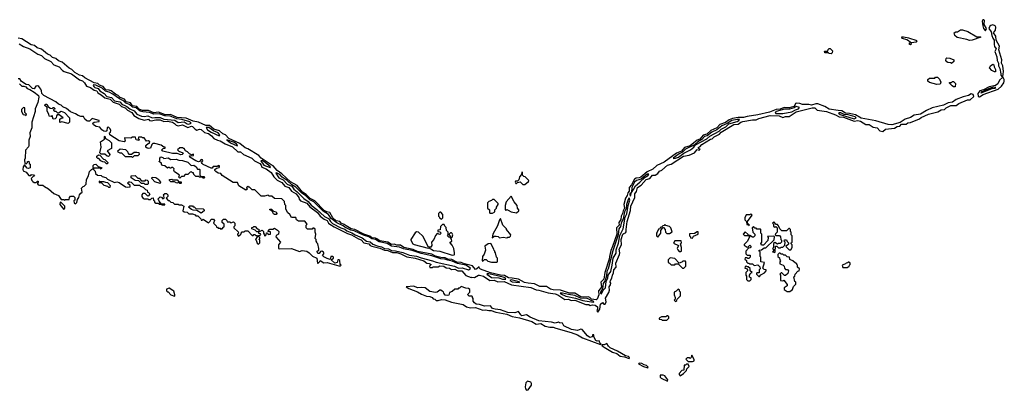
# Model space of a CAD drawing. Extents: x 2769579 to 2883812, y 684207 to 828660.
# Tile 406 of 505: x 2851402 to 2862424, y 759548 to 763692. Entities that reach past the tile are written whole.
import ezdxf

# ---------------------------------------------------------------- set-up
doc = ezdxf.new("R2010")
doc.units = 0

msp = doc.modelspace()

# ---------------------------------------------------------------- linework, layer by layer
at = {"layer": '0CON02XD'}
for points in [[(2862145, 762829), (2862187, 762855), (2862355, 762915), (2862392, 762948), (2862418, 762985), (2862424, 763005), (2862422, 763025), (2862408, 763055), (2862416, 763114), (2862408, 763175), (2862392, 763205), (2862398, 763245), (2862364, 763355), (2862372, 763395), (2862332, 763465), (2862329, 763509), (2862303, 763545), (2862326, 763574), (2862330, 763610), (2862323, 763623), (2862295, 763633), (2862275, 763629), (2862262, 763618), (2862251, 763595), (2862279, 763555), (2862283, 763515), (2862295, 763484), (2862312, 763462), (2862309, 763415), (2862314, 763394), (2862332, 763365), (2862318, 763335), (2862341, 763275), (2862343, 763235), (2862361, 763205), (2862360, 763175), (2862373, 763145), (2862385, 763085), (2862385, 763072), (2862402, 763055), (2862403, 763045), (2862372, 763015), (2862353, 762975), (2862325, 762958), (2862255, 762943), (2862191, 762909), (2862150, 762895), (2862129, 762865), (2862131, 762835), (2862145, 762829)], [(2862215, 763569), (2862226, 763595), (2862197, 763637), (2862201, 763685), (2862195, 763692), (2862185, 763692), (2862178, 763675), (2862183, 763625), (2862193, 763595), (2862215, 763569)], [(2862035, 763458), (2862005, 763470), (2861895, 763493), (2861872, 763515), (2861863, 763547), (2861883, 763557), (2861900, 763555), (2861935, 763580), (2861955, 763580), (2862015, 763562), (2862115, 763500), (2862155, 763500), (2862160, 763495), (2862065, 763462), (2862035, 763458)], [(2855401, 761241), (2855385, 761250), (2855345, 761254), (2855322, 761272), (2855253, 761293), (2855155, 761345), (2855114, 761354), (2855056, 761385), (2855035, 761403), (2854999, 761415), (2854985, 761437), (2854945, 761441), (2854906, 761475), (2854875, 761536), (2854842, 761542), (2854810, 761560), (2854705, 761665), (2854655, 761692), (2854608, 761738), (2854568, 761765), (2854508, 761838), (2854435, 761880), (2854337, 761967), (2854284, 762004), (2854239, 762059), (2854205, 762076), (2854105, 762145), (2854080, 762175), (2853955, 762247), (2853925, 762258), (2853867, 762307), (2853742, 762362), (2853705, 762403), (2853675, 762415), (2853638, 762448), (2853575, 762467), (2853528, 762508), (2853485, 762510), (2853405, 762546), (2853345, 762558), (2853265, 762591), (2853165, 762598), (2853092, 762632), (2853035, 762630), (2852955, 762658), (2852905, 762651), (2852845, 762678), (2852775, 762675), (2852741, 762691), (2852712, 762722), (2852665, 762729), (2852641, 762761), (2852594, 762775), (2852574, 762804), (2852525, 762823), (2852506, 762846), (2852475, 762861), (2852425, 762897), (2852405, 762905), (2852365, 762908), (2852335, 762945), (2852295, 762960), (2852275, 762977), (2852237, 762987), (2852132, 763042), (2852105, 763063), (2852073, 763073), (2852021, 763101), (2851986, 763135), (2851955, 763150), (2851877, 763217), (2851835, 763232), (2851805, 763258), (2851771, 763271), (2851745, 763295), (2851715, 763306), (2851645, 763361), (2851598, 763378), (2851566, 763405), (2851531, 763411), (2851427, 763477), (2851385, 763487)], [(2851395, 763423), (2851443, 763393), (2851515, 763366), (2851605, 763306), (2851645, 763291), (2851680, 763260), (2851751, 763225), (2851786, 763186), (2851844, 763165), (2851883, 763123), (2851901, 763111), (2851983, 763085), (2852070, 763020), (2852107, 763007), (2852129, 762985), (2852150, 762950), (2852195, 762933), (2852235, 762903), (2852265, 762896), (2852277, 762875), (2852315, 762853), (2852357, 762817), (2852415, 762804), (2852448, 762768), (2852515, 762746), (2852542, 762722), (2852583, 762705), (2852609, 762679), (2852658, 762655), (2852680, 762620), (2852736, 762586), (2852795, 762567), (2852845, 762578), (2852856, 762566), (2852875, 762560), (2852927, 762573), (2852975, 762574), (2853015, 762554), (2853055, 762557), (2853112, 762545), (2853135, 762533), (2853155, 762513), (2853175, 762506), (2853225, 762518), (2853285, 762488), (2853325, 762501), (2853335, 762498), (2853365, 762466), (2853385, 762456), (2853415, 762466), (2853435, 762464), (2853472, 762432), (2853515, 762419), (2853548, 762395), (2853574, 762364), (2853615, 762343), (2853645, 762338), (2853703, 762303), (2853785, 762271), (2853845, 762213), (2853875, 762213), (2853906, 762186), (2854000, 762145), (2854032, 762112), (2854089, 762085), (2854105, 762067), (2854112, 762042), (2854163, 762025), (2854216, 761985), (2854246, 761936), (2854285, 761899), (2854335, 761873), (2854371, 761831), (2854415, 761814), (2854446, 761776), (2854496, 761745), (2854527, 761705), (2854530, 761685), (2854547, 761667), (2854615, 761639), (2854650, 761600), (2854735, 761536), (2854765, 761496), (2854812, 761462), (2854845, 761446), (2854858, 761418), (2854875, 761406), (2854924, 761374), (2855071, 761301), (2855115, 761287), (2855195, 761240), (2855225, 761231), (2855256, 761196), (2855312, 761185), (2855326, 761166), (2855345, 761158), (2855435, 761138), (2855485, 761115), (2855525, 761111), (2855575, 761087), (2855623, 761087), (2855668, 761075), (2855735, 761040), (2855830, 761025), (2855928, 760995), (2855958, 760968), (2855986, 760966), (2856010, 760955), (2855990, 760935), (2855995, 760920), (2856025, 760920), (2856032, 760928), (2856085, 760930), (2856105, 760938), (2856150, 760935), (2856178, 760918), (2856215, 760912), (2856235, 760900), (2856275, 760902), (2856305, 760884), (2856350, 760885), (2856395, 760830), (2856455, 760808), (2856465, 760812), (2856495, 760810), (2856540, 760835), (2856550, 760835), (2856594, 760824), (2856666, 760776), (2856715, 760779), (2856755, 760762), (2856825, 760766), (2856908, 760728), (2857125, 760696), (2857182, 760672), (2857215, 760669), (2857318, 760638), (2857397, 760627), (2857426, 760615), (2857505, 760563), (2857545, 760566), (2857575, 760553), (2857615, 760557), (2857738, 760508), (2857773, 760507), (2857787, 760497), (2857816, 760504), (2857845, 760501), (2857872, 760482), (2857872, 760458), (2857862, 760435), (2857875, 760422), (2857898, 760455), (2857905, 760510), (2857925, 760528), (2857942, 760512), (2857955, 760510), (2857968, 760535), (2857961, 760579), (2857997, 760643), (2858003, 760667), (2858001, 760705), (2858014, 760726), (2858020, 760745), (2858013, 760755), (2858014, 760775), (2858030, 760800), (2858037, 760835), (2858050, 760860), (2858054, 760896), (2858080, 760925), (2858075, 760970), (2858118, 761065), (2858120, 761085), (2858111, 761125), (2858138, 761175), (2858136, 761235), (2858155, 761292), (2858165, 761302), (2858183, 761307), (2858192, 761318), (2858190, 761345), (2858202, 761435), (2858241, 761559), (2858244, 761605), (2858288, 761705), (2858290, 761745), (2858308, 761772), (2858319, 761815), (2858358, 761842), (2858415, 761906), (2858455, 761916), (2858485, 761952), (2858515, 761952), (2858545, 761973), (2858563, 761997), (2858589, 762011), (2858655, 762064), (2858694, 762076), (2858834, 762166), (2858895, 762178), (2858957, 762203), (2858985, 762240), (2859008, 762232), (2859020, 762245), (2859002, 762252), (2859000, 762265), (2859015, 762270), (2859040, 762295), (2859135, 762357), (2859155, 762360), (2859175, 762382), (2859235, 762413), (2859256, 762435), (2859395, 762521), (2859445, 762524), (2859475, 762545), (2859498, 762552), (2859605, 762572), (2859645, 762571), (2859675, 762588), (2859805, 762620), (2859905, 762616), (2859945, 762600), (2859975, 762610), (2860015, 762608), (2860095, 762663), (2860272, 762708), (2860302, 762705), (2860331, 762681), (2860435, 762664), (2860535, 762629), (2860575, 762604), (2860625, 762601), (2860745, 762556), (2860785, 762563), (2860815, 762558), (2860875, 762521), (2860910, 762520), (2860955, 762491), (2861002, 762482), (2861031, 762451), (2861063, 762443), (2861095, 762469), (2861195, 762480), (2861225, 762499), (2861255, 762500), (2861275, 762523), (2861325, 762524), (2861345, 762538), (2861376, 762544), (2861476, 762584), (2861495, 762599), (2861577, 762635), (2861680, 762660), (2861718, 762685), (2861755, 762688), (2861775, 762706), (2861825, 762731), (2861885, 762734), (2861916, 762754), (2862013, 762797), (2862043, 762797), (2862082, 762835), (2862074, 762855), (2862055, 762863), (2862025, 762843), (2861965, 762831), (2861885, 762798), (2861845, 762770), (2861795, 762764), (2861745, 762738), (2861615, 762705), (2861552, 762678), (2861485, 762634), (2861415, 762625), (2861375, 762600), (2861315, 762578), (2861258, 762542), (2861165, 762517), (2861125, 762521), (2860985, 762562), (2860821, 762591), (2860759, 762629), (2860693, 762643), (2860645, 762645), (2860605, 762672), (2860566, 762676), (2860463, 762693), (2860415, 762722), (2860335, 762750), (2860315, 762752), (2860265, 762738), (2860235, 762744), (2860165, 762742), (2860135, 762754), (2860095, 762760), (2860086, 762754), (2860080, 762735), (2860068, 762722), (2860015, 762705), (2859961, 762709), (2859915, 762691), (2859871, 762689), (2859795, 762657), (2859665, 762627), (2859545, 762610), (2859505, 762598), (2859445, 762599), (2859383, 762587), (2859345, 762571), (2859305, 762543), (2859240, 762520), (2859208, 762482), (2859138, 762452), (2859095, 762413), (2859055, 762401), (2859016, 762356), (2858986, 762345), (2858908, 762282), (2858845, 762264), (2858809, 762221), (2858755, 762200), (2858615, 762100), (2858535, 762063), (2858490, 762020), (2858425, 761991), (2858355, 761930), (2858335, 761922), (2858305, 761921), (2858283, 761907), (2858250, 761845), (2858226, 761815), (2858224, 761775), (2858209, 761755), (2858202, 761725), (2858184, 761695), (2858166, 761625), (2858172, 761585), (2858157, 761555), (2858152, 761525), (2858134, 761496), (2858131, 761459), (2858109, 761425), (2858112, 761395), (2858084, 761365), (2858087, 761295), (2858040, 761155), (2858020, 761110), (2858003, 761045), (2858002, 761015), (2857954, 760865), (2857940, 760790), (2857909, 760755), (2857914, 760705), (2857905, 760685), (2857881, 760659), (2857885, 760615), (2857865, 760566), (2857855, 760560), (2857805, 760567), (2857785, 760586), (2857765, 760594), (2857715, 760589), (2857683, 760593), (2857615, 760632), (2857555, 760633), (2857455, 760666), (2857375, 760670), (2857345, 760680), (2857299, 760709), (2857225, 760710), (2857165, 760738), (2857094, 760744), (2857054, 760754), (2856985, 760792), (2856915, 760800), (2856875, 760805), (2856831, 760831), (2856785, 760835), (2856671, 760861), (2856562, 760902), (2856549, 760915), (2856545, 760930), (2856521, 760905), (2856505, 760900), (2856471, 760941), (2856381, 760961), (2856345, 760977), (2856295, 760982), (2856239, 761009), (2856195, 761014), (2856165, 761029), (2856115, 761031), (2856055, 761048), (2856015, 761071), (2855855, 761099), (2855805, 761123), (2855704, 761144), (2855665, 761172), (2855625, 761172), (2855595, 761180), (2855565, 761177), (2855525, 761205), (2855435, 761220), (2855401, 761241)], [(2861375, 763414), (2861387, 763423), (2861382, 763438), (2861442, 763445), (2861447, 763455), (2861355, 763486), (2861295, 763497), (2861272, 763495), (2861278, 763485), (2861332, 763472), (2861350, 763460), (2861370, 763445), (2861370, 763435), (2861354, 763425), (2861375, 763414)], [(2860485, 763310), (2860463, 763313), (2860455, 763320), (2860415, 763320), (2860410, 763335), (2860415, 763340), (2860448, 763342), (2860452, 763358), (2860465, 763370), (2860475, 763370), (2860500, 763345), (2860497, 763323), (2860485, 763310)], [(2861835, 763202), (2861825, 763210), (2861793, 763213), (2861782, 763222), (2861770, 763235), (2861773, 763257), (2861780, 763265), (2861815, 763262), (2861860, 763245), (2861860, 763225), (2861835, 763202)], [(2862315, 763108), (2862285, 763123), (2862258, 763155), (2862270, 763175), (2862295, 763193), (2862308, 763188), (2862311, 763165), (2862326, 763135), (2862325, 763110), (2862315, 763108)], [(2853685, 761370), (2853690, 761375), (2853690, 761405), (2853670, 761425), (2853670, 761445), (2853685, 761460), (2853705, 761460), (2853720, 761445), (2853725, 761430), (2853755, 761430), (2853765, 761420), (2853795, 761430), (2853810, 761415), (2853810, 761385), (2853800, 761375), (2853800, 761365), (2853848, 761318), (2853850, 761305), (2853840, 761295), (2853840, 761285), (2853852, 761272), (2853878, 761292), (2853880, 761305), (2853892, 761318), (2853915, 761320), (2853925, 761330), (2853955, 761330), (2854005, 761280), (2854015, 761280), (2854025, 761290), (2854035, 761290), (2854045, 761280), (2854060, 761280), (2854060, 761265), (2854040, 761235), (2854050, 761225), (2854062, 761192), (2854075, 761180), (2854090, 761195), (2854090, 761225), (2854080, 761235), (2854090, 761245), (2854090, 761255), (2854080, 761265), (2854080, 761280), (2854100, 761285), (2854098, 761298), (2854080, 761300), (2854080, 761320), (2854118, 761338), (2854130, 761325), (2854130, 761305), (2854140, 761295), (2854145, 761270), (2854160, 761285), (2854165, 761310), (2854178, 761308), (2854185, 761290), (2854208, 761292), (2854208, 761318), (2854180, 761325), (2854202, 761348), (2854235, 761350), (2854255, 761360), (2854289, 761339), (2854303, 761323), (2854300, 761295), (2854272, 761278), (2854270, 761265), (2854320, 761205), (2854300, 761175), (2854300, 761135), (2854305, 761130), (2854445, 761132), (2854535, 761100), (2854565, 761110), (2854615, 761102), (2854642, 761085), (2854679, 761049), (2854728, 761025), (2854735, 760970), (2854745, 760970), (2854760, 760985), (2854765, 761000), (2854805, 760972), (2854845, 760976), (2854975, 760938), (2854992, 760938), (2855000, 760945), (2854990, 760955), (2854985, 760998), (2854975, 761008), (2854965, 761008), (2854955, 760978), (2854931, 760971), (2854890, 761005), (2854916, 761024), (2854916, 761035), (2854905, 761044), (2854885, 761042), (2854878, 761012), (2854845, 761020), (2854805, 761039), (2854793, 761055), (2854808, 761075), (2854808, 761085), (2854803, 761093), (2854785, 761102), (2854771, 761099), (2854755, 761077), (2854745, 761077), (2854737, 761085), (2854732, 761105), (2854750, 761115), (2854752, 761135), (2854740, 761185), (2854730, 761195), (2854730, 761205), (2854720, 761215), (2854720, 761235), (2854710, 761245), (2854718, 761295), (2854708, 761315), (2854708, 761348), (2854695, 761360), (2854685, 761360), (2854675, 761350), (2854625, 761350), (2854610, 761365), (2854610, 761395), (2854620, 761405), (2854595, 761440), (2854525, 761440), (2854500, 761455), (2854495, 761480), (2854445, 761480), (2854428, 761515), (2854404, 761534), (2854380, 761575), (2854380, 761615), (2854370, 761625), (2854368, 761658), (2854335, 761690), (2854253, 761693), (2854225, 761720), (2854195, 761720), (2854185, 761730), (2854142, 761718), (2854105, 761720), (2854035, 761790), (2854005, 761790), (2853975, 761820), (2853965, 761820), (2853955, 761830), (2853940, 761815), (2853947, 761795), (2853935, 761784), (2853854, 761834), (2853842, 761872), (2853793, 761873), (2853670, 761950), (2853652, 761972), (2853625, 761976), (2853597, 761995), (2853587, 762005), (2853588, 762015), (2853605, 762030), (2853635, 762040), (2853640, 762045), (2853638, 762058), (2853625, 762060), (2853615, 762050), (2853568, 762052), (2853558, 762032), (2853545, 762030), (2853455, 762073), (2853444, 762084), (2853439, 762095), (2853452, 762115), (2853450, 762125), (2853435, 762128), (2853414, 762106), (2853403, 762103), (2853375, 762114), (2853308, 762155), (2853302, 762168), (2853347, 762173), (2853348, 762188), (2853325, 762180), (2853302, 762192), (2853280, 762215), (2853260, 762225), (2853245, 762250), (2853235, 762250), (2853225, 762260), (2853195, 762260), (2853170, 762235), (2853183, 762223), (2853230, 762205), (2853232, 762195), (2853222, 762185), (2853205, 762181), (2853165, 762194), (2853114, 762194), (2853005, 762220), (2852997, 762225), (2852994, 762236), (2853009, 762251), (2853030, 762255), (2853030, 762265), (2853015, 762268), (2852985, 762288), (2852915, 762308), (2852893, 762307), (2852882, 762298), (2852866, 762254), (2852845, 762250), (2852828, 762255), (2852816, 762265), (2852816, 762284), (2852845, 762310), (2852855, 762310), (2852860, 762325), (2852845, 762338), (2852822, 762332), (2852795, 762370), (2852775, 762370), (2852765, 762380), (2852732, 762378), (2852730, 762365), (2852740, 762355), (2852735, 762340), (2852705, 762350), (2852698, 762378), (2852665, 762380), (2852645, 762368), (2852575, 762370), (2852582, 762335), (2852573, 762327), (2852515, 762336), (2852410, 762405), (2852408, 762425), (2852420, 762435), (2852422, 762452), (2852415, 762470), (2852395, 762490), (2852380, 762485), (2852379, 762451), (2852365, 762443), (2852345, 762444), (2852320, 762460), (2852299, 762489), (2852258, 762498), (2852227, 762515), (2852222, 762535), (2852234, 762546), (2852290, 762555), (2852290, 762565), (2852275, 762570), (2852215, 762588), (2852185, 762559), (2852165, 762556), (2852152, 762562), (2852130, 762580), (2852118, 762608), (2852085, 762609), (2852055, 762619), (2852028, 762638), (2851972, 762662), (2851925, 762700), (2851885, 762716), (2851865, 762738), (2851835, 762749), (2851805, 762773), (2851673, 762843), (2851651, 762865), (2851647, 762897), (2851638, 762915), (2851618, 762945), (2851605, 762953), (2851582, 762948), (2851565, 762920), (2851545, 762922), (2851505, 762962), (2851476, 762966), (2851421, 763001), (2851405, 763032), (2851385, 763031)], [(2851400, 762975), (2851425, 762950), (2851449, 762949), (2851470, 762940), (2851485, 762922), (2851515, 762913), (2851565, 762883), (2851613, 762845), (2851616, 762826), (2851607, 762765), (2851577, 762695), (2851576, 762665), (2851537, 762545), (2851538, 762482), (2851516, 762425), (2851518, 762385), (2851504, 762345), (2851503, 762285), (2851499, 762271), (2851467, 762233), (2851464, 762145), (2851457, 762125), (2851460, 762085), (2851475, 762080), (2851490, 762095), (2851490, 762105), (2851505, 762110), (2851510, 762085), (2851518, 762078), (2851520, 762035), (2851502, 762028), (2851485, 762030), (2851455, 762070), (2851442, 762045), (2851438, 762015), (2851442, 762002), (2851476, 761986), (2851505, 761950), (2851525, 761950), (2851535, 761960), (2851558, 761958), (2851568, 761942), (2851552, 761938), (2851532, 761915), (2851538, 761895), (2851551, 761881), (2851565, 761870), (2851585, 761870), (2851602, 761888), (2851608, 761888), (2851610, 761875), (2851600, 761865), (2851600, 761855), (2851610, 761845), (2851625, 761840), (2851662, 761842), (2851680, 761825), (2851725, 761802), (2851785, 761750), (2851836, 761726), (2851865, 761680), (2851895, 761680), (2851905, 761672), (2851915, 761680), (2851955, 761680), (2851960, 761705), (2851972, 761718), (2852005, 761720), (2852020, 761705), (2852020, 761675), (2852010, 761665), (2852013, 761643), (2852027, 761633), (2852042, 761648), (2852048, 761682), (2852066, 761704), (2852073, 761735), (2852085, 761752), (2852100, 761765), (2852093, 761807), (2852112, 761828), (2852125, 761832), (2852147, 761853), (2852150, 761905), (2852172, 761945), (2852184, 761996), (2852205, 762018), (2852230, 762030), (2852230, 762015), (2852247, 761997), (2852252, 761972), (2852272, 761952), (2852315, 761950), (2852325, 761940), (2852365, 761928), (2852385, 761910), (2852463, 761873), (2852488, 761878), (2852515, 761870), (2852585, 761822), (2852605, 761818), (2852638, 761822), (2852638, 761838), (2852610, 761865), (2852622, 761878), (2852635, 761880), (2852650, 761875), (2852685, 761840), (2852745, 761840), (2852755, 761830), (2852785, 761820), (2852812, 761792), (2852830, 761785), (2852832, 761762), (2852845, 761760), (2852860, 761745), (2852850, 761735), (2852848, 761722), (2852835, 761720), (2852808, 761748), (2852782, 761748), (2852770, 761735), (2852770, 761715), (2852784, 761694), (2852795, 761688), (2852835, 761690), (2852845, 761680), (2852865, 761680), (2852882, 761698), (2852895, 761700), (2852900, 761675), (2852910, 761665), (2852912, 761652), (2852925, 761640), (2852955, 761640), (2852965, 761630), (2852990, 761630), (2852995, 761620), (2853028, 761622), (2853025, 761630), (2852990, 761630), (2852962, 761662), (2852960, 761675), (2852950, 761685), (2852975, 761710), (2852988, 761708), (2853005, 761690), (2853020, 761695), (2853017, 761727), (2853010, 761735), (2853025, 761750), (2853045, 761750), (2853060, 761735), (2853060, 761715), (2853040, 761695), (2853065, 761670), (2853075, 761670), (2853095, 761650), (2853118, 761648), (2853135, 761630), (2853175, 761630), (2853185, 761620), (2853215, 761620), (2853238, 761608), (2853230, 761555), (2853242, 761542), (2853275, 761540), (2853295, 761520), (2853335, 761520), (2853365, 761510), (2853375, 761500), (2853395, 761500), (2853430, 761465), (2853435, 761450), (2853445, 761450), (2853455, 761460), (2853515, 761420), (2853535, 761440), (2853545, 761460), (2853572, 761462), (2853582, 761445), (2853570, 761415), (2853600, 761385), (2853605, 761370), (2853615, 761370), (2853625, 761360), (2853645, 761360), (2853655, 761350), (2853668, 761352), (2853685, 761370)], [(2853295, 762524), (2853320, 762535), (2853305, 762549), (2853218, 762575), (2853162, 762582), (2853085, 762615), (2853025, 762618), (2852965, 762640), (2852905, 762635), (2852856, 762654), (2852780, 762660), (2852749, 762669), (2852705, 762706), (2852664, 762714), (2852632, 762745), (2852590, 762760), (2852565, 762786), (2852518, 762808), (2852445, 762861), (2852403, 762883), (2852362, 762892), (2852325, 762926), (2852255, 762959), (2852228, 762962), (2852223, 762955), (2852231, 762945), (2852245, 762933), (2852281, 762921), (2852298, 762895), (2852347, 762867), (2852378, 762835), (2852431, 762821), (2852465, 762786), (2852522, 762772), (2852551, 762745), (2852571, 762735), (2852601, 762721), (2852634, 762694), (2852683, 762673), (2852714, 762635), (2852765, 762613), (2852795, 762609), (2852835, 762617), (2852885, 762594), (2852915, 762600), (2852975, 762599), (2853015, 762580), (2853137, 762567), (2853175, 762544), (2853245, 762550), (2853275, 762528), (2853295, 762524)], [(2861668, 762968), (2861588, 762988), (2861570, 763005), (2861570, 763025), (2861585, 763038), (2861645, 763040), (2861655, 763050), (2861675, 763050), (2861698, 763028), (2861712, 762995), (2861705, 762972), (2861668, 762968)], [(2861875, 762940), (2861855, 762940), (2861841, 762951), (2861812, 762982), (2861812, 762988), (2861835, 762990), (2861845, 763000), (2861855, 763000), (2861877, 762977), (2861875, 762940)], [(2862165, 762874), (2862289, 762921), (2862318, 762925), (2862330, 762935), (2862305, 762937), (2862265, 762926), (2862215, 762905), (2862191, 762889), (2862170, 762885), (2862160, 762875), (2862165, 762874)], [(2851945, 762530), (2851875, 762550), (2851852, 762542), (2851852, 762578), (2851865, 762590), (2851890, 762595), (2851845, 762630), (2851822, 762628), (2851813, 762617), (2851810, 762595), (2851798, 762582), (2851775, 762580), (2851765, 762620), (2851755, 762610), (2851732, 762615), (2851727, 762637), (2851708, 762668), (2851710, 762715), (2851690, 762725), (2851683, 762733), (2851685, 762740), (2851695, 762748), (2851707, 762747), (2851722, 762722), (2851745, 762702), (2851765, 762700), (2851775, 762710), (2851785, 762710), (2851800, 762695), (2851782, 762688), (2851782, 762682), (2851795, 762670), (2851808, 762668), (2851825, 762650), (2851835, 762650), (2851865, 762668), (2851902, 762655), (2851960, 762595), (2851958, 762545), (2851945, 762530)], [(2851475, 762620), (2851480, 762635), (2851460, 762655), (2851460, 762705), (2851445, 762710), (2851423, 762687), (2851422, 762665), (2851442, 762632), (2851465, 762630), (2851475, 762620)], [(2859945, 762643), (2860045, 762661), (2860085, 762684), (2860122, 762695), (2860132, 762712), (2860095, 762720), (2860072, 762708), (2860018, 762692), (2859965, 762690), (2859872, 762665), (2859858, 762655), (2859865, 762644), (2859945, 762643)], [(2860745, 762584), (2860766, 762595), (2860755, 762607), (2860675, 762628), (2860632, 762632), (2860595, 762650), (2860575, 762652), (2860568, 762645), (2860585, 762632), (2860745, 762584)], [(2858725, 762138), (2858745, 762142), (2858776, 762155), (2858835, 762199), (2858910, 762235), (2858948, 762265), (2858968, 762292), (2859095, 762361), (2859129, 762391), (2859231, 762445), (2859253, 762467), (2859306, 762495), (2859342, 762528), (2859435, 762554), (2859452, 762565), (2859460, 762575), (2859435, 762577), (2859373, 762565), (2859320, 762530), (2859261, 762505), (2859208, 762462), (2859150, 762435), (2859097, 762393), (2859069, 762385), (2859039, 762351), (2858995, 762326), (2858957, 762293), (2858856, 762245), (2858821, 762209), (2858785, 762191), (2858718, 762145), (2858725, 762138)], [(2853635, 762394), (2853642, 762405), (2853625, 762428), (2853570, 762450), (2853518, 762485), (2853490, 762485), (2853505, 762460), (2853545, 762434), (2853635, 762394)], [(2852395, 762162), (2852380, 762165), (2852355, 762190), (2852315, 762190), (2852300, 762205), (2852313, 762267), (2852308, 762325), (2852350, 762355), (2852350, 762385), (2852355, 762388), (2852362, 762362), (2852405, 762342), (2852428, 762315), (2852428, 762252), (2852380, 762225), (2852410, 762185), (2852408, 762172), (2852395, 762162)], [(2853835, 762280), (2853840, 762285), (2853832, 762295), (2853805, 762319), (2853722, 762348), (2853763, 762315), (2853835, 762280)], [(2852665, 762150), (2852655, 762160), (2852585, 762160), (2852545, 762200), (2852525, 762200), (2852505, 762210), (2852500, 762225), (2852525, 762248), (2852585, 762240), (2852608, 762218), (2852612, 762202), (2852625, 762190), (2852655, 762190), (2852685, 762210), (2852715, 762212), (2852735, 762207), (2852740, 762185), (2852725, 762170), (2852685, 762170), (2852665, 762150)], [(2852315, 762020), (2852305, 762030), (2852230, 762030), (2852223, 762043), (2852225, 762060), (2852235, 762072), (2852255, 762078), (2852282, 762052), (2852315, 762040), (2852320, 762035), (2852315, 762020)], [(2852385, 762080), (2852375, 762080), (2852355, 762100), (2852333, 762103), (2852310, 762115), (2852288, 762138), (2852275, 762140), (2852265, 762150), (2852264, 762166), (2852285, 762180), (2852298, 762178), (2852342, 762132), (2852355, 762130), (2852390, 762095), (2852385, 762080)], [(2853465, 761920), (2853455, 761920), (2853445, 761930), (2853415, 761930), (2853405, 761940), (2853375, 761940), (2853352, 761962), (2853348, 761978), (2853335, 761980), (2853325, 761990), (2853312, 761988), (2853285, 761960), (2853255, 761960), (2853235, 761940), (2853212, 761938), (2853195, 761920), (2853180, 761935), (2853190, 761945), (2853188, 761958), (2853135, 761990), (2853128, 762008), (2853130, 762025), (2853118, 762038), (2853105, 762040), (2853095, 762030), (2853085, 762030), (2853075, 762040), (2853065, 762040), (2853055, 762030), (2853028, 762058), (2853002, 762062), (2852990, 762075), (2852988, 762088), (2852960, 762105), (2852970, 762115), (2852970, 762145), (2852982, 762158), (2853005, 762150), (2853015, 762140), (2853065, 762147), (2853095, 762130), (2853155, 762132), (2853185, 762120), (2853226, 762116), (2853285, 762097), (2853322, 762062), (2853350, 762065), (2853378, 762045), (2853392, 762022), (2853415, 762020), (2853420, 762015), (2853420, 761955), (2853435, 761940), (2853468, 761938), (2853470, 761925), (2853465, 761920)], [(2854205, 762040), (2854210, 762045), (2854151, 762095), (2854115, 762116), (2854100, 762115), (2854135, 762064), (2854205, 762040)], [(2856425, 760894), (2856446, 760904), (2856450, 760915), (2856396, 760945), (2856303, 760967), (2856245, 760992), (2856195, 761001), (2856163, 761015), (2856115, 761019), (2856015, 761052), (2855895, 761077), (2855795, 761110), (2855699, 761129), (2855655, 761149), (2855565, 761160), (2855515, 761188), (2855425, 761208), (2855385, 761235), (2855345, 761242), (2855309, 761265), (2855251, 761281), (2855145, 761330), (2855108, 761338), (2855041, 761371), (2855025, 761386), (2854951, 761419), (2854889, 761469), (2854860, 761515), (2854801, 761551), (2854694, 761655), (2854649, 761679), (2854603, 761725), (2854562, 761752), (2854495, 761820), (2854447, 761847), (2854395, 761894), (2854341, 761931), (2854315, 761960), (2854285, 761976), (2854275, 761980), (2854268, 761975), (2854303, 761925), (2854352, 761902), (2854395, 761851), (2854450, 761830), (2854470, 761795), (2854507, 761767), (2854582, 761692), (2854630, 761660), (2854665, 761619), (2854730, 761570), (2854813, 761493), (2854858, 761468), (2854871, 761455), (2854881, 761435), (2854905, 761413), (2854997, 761365), (2855041, 761351), (2855065, 761331), (2855119, 761309), (2855156, 761285), (2855235, 761254), (2855284, 761215), (2855325, 761207), (2855355, 761183), (2855403, 761163), (2855452, 761152), (2855485, 761135), (2855529, 761129), (2855565, 761112), (2855609, 761109), (2855690, 761090), (2855765, 761058), (2855845, 761048), (2855895, 761028), (2856025, 760996), (2856065, 760980), (2856270, 760935), (2856315, 760913), (2856357, 760917), (2856425, 760894)], [(2857055, 761850), (2857098, 761882), (2857100, 761895), (2857060, 761935), (2857045, 761940), (2857030, 761955), (2857030, 761985), (2857025, 761990), (2857018, 761962), (2856997, 761935), (2856989, 761901), (2856973, 761887), (2856952, 761885), (2856948, 761875), (2856955, 761860), (2856965, 761860), (2856975, 761870), (2857005, 761880), (2857035, 761850), (2857055, 761850)], [(2858235, 761720), (2858245, 761730), (2858250, 761760), (2858275, 761792), (2858294, 761835), (2858346, 761875), (2858402, 761928), (2858432, 761945), (2858446, 761966), (2858428, 761965), (2858360, 761910), (2858308, 761895), (2858285, 761876), (2858256, 761815), (2858250, 761760), (2858234, 761745), (2858235, 761720)], [(2852415, 761820), (2852420, 761835), (2852388, 761868), (2852365, 761870), (2852345, 761880), (2852305, 761880), (2852292, 761888), (2852292, 761872), (2852318, 761868), (2852343, 761843), (2852385, 761830), (2852395, 761820), (2852415, 761820)], [(2852835, 761850), (2852805, 761850), (2852795, 761860), (2852765, 761860), (2852735, 761890), (2852693, 761893), (2852650, 761925), (2852650, 761945), (2852695, 761950), (2852725, 761920), (2852738, 761918), (2852765, 761890), (2852805, 761890), (2852815, 761900), (2852828, 761898), (2852840, 761885), (2852840, 761855), (2852835, 761850)], [(2852975, 761860), (2852915, 761880), (2852880, 761915), (2852880, 761925), (2852885, 761930), (2852927, 761927), (2852960, 761905), (2852962, 761892), (2852980, 761875), (2852975, 761860)], [(2853205, 761860), (2853195, 761860), (2853185, 761870), (2853163, 761863), (2853135, 761880), (2853095, 761880), (2853080, 761895), (2853080, 761905), (2853105, 761910), (2853115, 761900), (2853165, 761900), (2853185, 761880), (2853208, 761878), (2853210, 761865), (2853205, 761860)], [(2851895, 761570), (2851907, 761583), (2851907, 761607), (2851868, 761648), (2851855, 761650), (2851850, 761625), (2851895, 761570)], [(2856695, 761530), (2856720, 761545), (2856720, 761565), (2856740, 761585), (2856740, 761595), (2856760, 761625), (2856758, 761638), (2856715, 761680), (2856695, 761680), (2856685, 761670), (2856655, 761660), (2856640, 761645), (2856640, 761585), (2856660, 761565), (2856660, 761535), (2856665, 761530), (2856695, 761530)], [(2856965, 761532), (2856990, 761555), (2856990, 761565), (2856973, 761583), (2856970, 761615), (2856938, 761655), (2856905, 761720), (2856848, 761655), (2856836, 761614), (2856838, 761568), (2856845, 761560), (2856855, 761568), (2856872, 761562), (2856905, 761542), (2856965, 761532)], [(2857915, 760628), (2857932, 760668), (2857961, 760695), (2857969, 760765), (2857985, 760800), (2857988, 760835), (2858018, 760875), (2858036, 760945), (2858046, 761025), (2858078, 761082), (2858080, 761120), (2858106, 761194), (2858121, 761279), (2858156, 761355), (2858180, 761485), (2858198, 761522), (2858214, 761616), (2858232, 761675), (2858225, 761700), (2858215, 761680), (2858194, 761626), (2858191, 761579), (2858173, 761545), (2858157, 761465), (2858135, 761418), (2858129, 761381), (2858110, 761355), (2858102, 761285), (2858041, 761109), (2857989, 760905), (2857975, 760875), (2857971, 760829), (2857956, 760774), (2857935, 760740), (2857928, 760682), (2857904, 760645), (2857905, 760632), (2857915, 760628)], [(2853435, 761530), (2853385, 761560), (2853345, 761562), (2853325, 761570), (2853290, 761595), (2853305, 761610), (2853335, 761610), (2853345, 761600), (2853355, 761600), (2853375, 761580), (2853457, 761577), (2853467, 761567), (2853467, 761553), (2853435, 761530)], [(2854275, 761512), (2854256, 761514), (2854245, 761522), (2854230, 761550), (2854201, 761565), (2854203, 761575), (2854220, 761575), (2854242, 761552), (2854272, 761542), (2854280, 761525), (2854275, 761512)], [(2856125, 761460), (2856140, 761475), (2856140, 761515), (2856118, 761538), (2856105, 761540), (2856090, 761525), (2856090, 761495), (2856100, 761485), (2856100, 761475), (2856125, 761460)], [(2856855, 761252), (2856865, 761260), (2856885, 761260), (2856898, 761272), (2856900, 761285), (2856850, 761345), (2856850, 761355), (2856810, 761395), (2856785, 761468), (2856774, 761455), (2856752, 761388), (2856699, 761295), (2856693, 761253), (2856715, 761270), (2856735, 761272), (2856757, 761267), (2856775, 761252), (2856815, 761260), (2856855, 761252)], [(2859565, 761390), (2859570, 761395), (2859550, 761415), (2859550, 761435), (2859600, 761505), (2859585, 761520), (2859575, 761510), (2859535, 761510), (2859520, 761475), (2859520, 761455), (2859540, 761435), (2859542, 761402), (2859560, 761400), (2859565, 761390)], [(2859855, 761090), (2859860, 761095), (2859862, 761158), (2859878, 761158), (2859895, 761140), (2859915, 761140), (2859925, 761150), (2859945, 761150), (2859968, 761172), (2859970, 761205), (2859960, 761215), (2859965, 761230), (2859985, 761230), (2859992, 761212), (2860010, 761195), (2860008, 761182), (2859980, 761155), (2860015, 761120), (2860035, 761120), (2860050, 761145), (2860050, 761175), (2860040, 761185), (2860040, 761195), (2860050, 761205), (2860050, 761275), (2860040, 761285), (2860040, 761315), (2860030, 761325), (2860030, 761345), (2860018, 761358), (2860012, 761358), (2859985, 761330), (2859935, 761330), (2859912, 761352), (2859898, 761388), (2859885, 761400), (2859872, 761402), (2859845, 761430), (2859830, 761415), (2859840, 761405), (2859842, 761382), (2859855, 761370), (2859865, 761380), (2859880, 761365), (2859880, 761315), (2859862, 761298), (2859860, 761285), (2859865, 761280), (2859908, 761278), (2859920, 761265), (2859923, 761233), (2859930, 761225), (2859930, 761205), (2859915, 761190), (2859892, 761188), (2859885, 761180), (2859855, 761200), (2859842, 761188), (2859840, 761145), (2859830, 761135), (2859840, 761125), (2859840, 761105), (2859830, 761095), (2859855, 761090)], [(2854080, 761320), (2854075, 761320), (2854055, 761320), (2854038, 761338), (2854002, 761352), (2854002, 761368), (2854015, 761370), (2854025, 761380), (2854038, 761378), (2854062, 761352), (2854078, 761348), (2854080, 761320)], [(2856245, 761060), (2856265, 761063), (2856270, 761065), (2856270, 761085), (2856262, 761135), (2856245, 761170), (2856220, 761195), (2856220, 761205), (2856240, 761215), (2856237, 761237), (2856220, 761260), (2856245, 761260), (2856250, 761285), (2856245, 761300), (2856235, 761310), (2856225, 761310), (2856210, 761295), (2856210, 761285), (2856220, 761275), (2856220, 761260), (2856205, 761260), (2856190, 761275), (2856200, 761285), (2856200, 761315), (2856180, 761335), (2856177, 761367), (2856162, 761382), (2856155, 761400), (2856135, 761400), (2856112, 761378), (2856108, 761342), (2856082, 761338), (2856082, 761322), (2856105, 761320), (2856120, 761305), (2856105, 761290), (2856075, 761300), (2856055, 761280), (2856040, 761235), (2856012, 761205), (2856017, 761167), (2856005, 761150), (2855980, 761150), (2855915, 761270), (2855867, 761317), (2855845, 761320), (2855831, 761309), (2855782, 761235), (2855780, 761225), (2855802, 761185), (2855818, 761178), (2855975, 761138), (2855985, 761140), (2856035, 761110), (2856105, 761102), (2856245, 761060)], [(2858545, 761260), (2858580, 761305), (2858580, 761335), (2858602, 761368), (2858608, 761368), (2858627, 761347), (2858630, 761315), (2858645, 761302), (2858675, 761302), (2858705, 761320), (2858690, 761365), (2858675, 761380), (2858635, 761390), (2858625, 761400), (2858615, 761390), (2858602, 761388), (2858588, 761372), (2858572, 761368), (2858568, 761352), (2858552, 761348), (2858540, 761315), (2858530, 761305), (2858530, 761275), (2858545, 761260)], [(2858935, 761250), (2858945, 761270), (2858998, 761292), (2858998, 761318), (2858985, 761320), (2858955, 761300), (2858902, 761298), (2858900, 761275), (2858910, 761265), (2858912, 761252), (2858935, 761250)], [(2859685, 760820), (2859700, 760840), (2859738, 760862), (2859758, 760882), (2859760, 760895), (2859735, 760900), (2859720, 760915), (2859740, 760975), (2859700, 760985), (2859700, 761035), (2859690, 761045), (2859690, 761095), (2859680, 761105), (2859680, 761115), (2859705, 761120), (2859735, 761140), (2859755, 761140), (2859848, 761232), (2859850, 761265), (2859845, 761270), (2859772, 761268), (2859780, 761255), (2859778, 761222), (2859728, 761172), (2859705, 761170), (2859700, 761185), (2859710, 761205), (2859710, 761295), (2859700, 761305), (2859700, 761345), (2859695, 761350), (2859655, 761350), (2859645, 761360), (2859632, 761362), (2859615, 761380), (2859600, 761365), (2859610, 761315), (2859630, 761295), (2859630, 761275), (2859615, 761260), (2859605, 761260), (2859575, 761280), (2859560, 761280), (2859558, 761288), (2859525, 761320), (2859500, 761295), (2859515, 761280), (2859560, 761280), (2859570, 761265), (2859550, 761215), (2859512, 761178), (2859512, 761172), (2859545, 761150), (2859558, 761152), (2859575, 761170), (2859590, 761155), (2859578, 761142), (2859562, 761138), (2859530, 761105), (2859532, 761072), (2859545, 761060), (2859578, 761058), (2859580, 761035), (2859565, 761020), (2859555, 761020), (2859545, 761030), (2859525, 761030), (2859520, 761015), (2859538, 760998), (2859540, 760985), (2859555, 760970), (2859565, 760970), (2859575, 760960), (2859605, 760960), (2859625, 760942), (2859665, 760950), (2859688, 760928), (2859690, 760905), (2859680, 760895), (2859680, 760860), (2859655, 760860), (2859650, 760855), (2859650, 760845), (2859675, 760820), (2859685, 760820)], [(2858805, 761100), (2858810, 761105), (2858812, 761145), (2858800, 761185), (2858810, 761195), (2858808, 761218), (2858735, 761220), (2858722, 761192), (2858778, 761168), (2858762, 761135), (2858768, 761118), (2858785, 761100), (2858805, 761100)], [(2856685, 760980), (2856745, 760982), (2856750, 760985), (2856750, 761025), (2856740, 761035), (2856730, 761085), (2856720, 761095), (2856720, 761105), (2856712, 761112), (2856710, 761125), (2856675, 761190), (2856645, 761186), (2856610, 761160), (2856618, 761115), (2856601, 761069), (2856584, 761045), (2856580, 760995), (2856585, 760990), (2856605, 761010), (2856625, 761010), (2856643, 760993), (2856685, 760980)], [(2858835, 760912), (2858860, 760935), (2858860, 760985), (2858855, 760990), (2858825, 760990), (2858815, 760980), (2858785, 760970), (2858735, 761020), (2858685, 761028), (2858660, 761005), (2858660, 760975), (2858675, 760970), (2858695, 760950), (2858735, 760950), (2858745, 760960), (2858775, 760960), (2858820, 760915), (2858835, 760912)], [(2859994, 760654), (2860025, 760654), (2860052, 760675), (2860065, 760710), (2860090, 760735), (2860090, 760755), (2860080, 760765), (2860070, 760815), (2860080, 760825), (2860082, 760848), (2860112, 760878), (2860128, 760882), (2860130, 760905), (2860110, 760925), (2860110, 760945), (2860100, 760955), (2860100, 760965), (2860085, 760970), (2860057, 760997), (2860025, 761010), (2860018, 761038), (2859995, 761040), (2859975, 761060), (2859955, 761060), (2859945, 761070), (2859925, 761070), (2859915, 761080), (2859905, 761080), (2859890, 761065), (2859890, 761045), (2859908, 761028), (2859910, 761005), (2859920, 760995), (2859910, 760985), (2859912, 760962), (2859948, 760948), (2859960, 760935), (2859962, 760912), (2859975, 760900), (2859998, 760898), (2860010, 760885), (2860000, 760855), (2859975, 760830), (2859962, 760832), (2859935, 760860), (2859925, 760860), (2859912, 760848), (2859920, 760835), (2859920, 760775), (2859945, 760770), (2859958, 760778), (2859995, 760730), (2859992, 760715), (2859960, 760695), (2859960, 760675), (2859994, 760654)], [(2860665, 760920), (2860675, 760930), (2860688, 760932), (2860690, 760945), (2860700, 760955), (2860698, 760968), (2860685, 760980), (2860675, 760980), (2860668, 760972), (2860655, 760970), (2860648, 760962), (2860610, 760945), (2860615, 760920), (2860665, 760920)], [(2859575, 760770), (2859590, 760785), (2859590, 760805), (2859572, 760812), (2859570, 760835), (2859580, 760845), (2859582, 760858), (2859600, 760865), (2859580, 760885), (2859578, 760908), (2859558, 760928), (2859545, 760930), (2859535, 760940), (2859522, 760928), (2859520, 760915), (2859538, 760908), (2859550, 760895), (2859548, 760882), (2859530, 760865), (2859530, 760835), (2859540, 760825), (2859540, 760785), (2859555, 760770), (2859575, 760770)], [(2856805, 760791), (2856845, 760792), (2856836, 760805), (2856815, 760814), (2856655, 760849), (2856635, 760850), (2856630, 760845), (2856685, 760808), (2856765, 760807), (2856805, 760791)], [(2856995, 760752), (2857000, 760755), (2856980, 760765), (2856905, 760783), (2856888, 760775), (2856915, 760761), (2856995, 760752)], [(2853135, 760600), (2853140, 760605), (2853138, 760615), (2853126, 760656), (2853118, 760665), (2853075, 760690), (2853045, 760680), (2853045, 760660), (2853055, 760650), (2853065, 760650), (2853094, 760614), (2853135, 760600)], [(2857905, 760060), (2857910, 760065), (2857898, 760078), (2857889, 760099), (2857865, 760098), (2857853, 760103), (2857830, 760145), (2857828, 760168), (2857814, 760166), (2857810, 760145), (2857785, 760137), (2857757, 760155), (2857697, 760227), (2857685, 760230), (2857645, 760217), (2857578, 760228), (2857495, 760267), (2857477, 760297), (2857445, 760302), (2857435, 760310), (2857395, 760298), (2857355, 760310), (2857215, 760324), (2857115, 760366), (2857075, 760392), (2857025, 760382), (2857011, 760391), (2856985, 760428), (2856945, 760412), (2856865, 760418), (2856785, 760448), (2856725, 760453), (2856695, 760462), (2856672, 760492), (2856605, 760490), (2856548, 760508), (2856512, 760512), (2856492, 760525), (2856480, 760545), (2856480, 760575), (2856470, 760585), (2856470, 760595), (2856465, 760600), (2856435, 760600), (2856420, 760615), (2856422, 760628), (2856440, 760645), (2856440, 760675), (2856427, 760687), (2856398, 760688), (2856345, 760710), (2856325, 760690), (2856315, 760690), (2856305, 760680), (2856275, 760680), (2856245, 760652), (2856215, 760640), (2856207, 760613), (2856193, 760607), (2856165, 760612), (2856150, 760635), (2856148, 760648), (2856130, 760655), (2856117, 760667), (2856105, 760667), (2856076, 760644), (2856055, 760641), (2855995, 760654), (2855942, 760692), (2855895, 760698), (2855855, 760693), (2855815, 760712), (2855730, 760705), (2855760, 760685), (2855855, 760647), (2855901, 760621), (2855955, 760602), (2855995, 760598), (2856020, 760585), (2856032, 760572), (2856048, 760568), (2856065, 760550), (2856085, 760550), (2856125, 760562), (2856165, 760560), (2856235, 760533), (2856365, 760506), (2856405, 760480), (2856448, 760468), (2856505, 760473), (2856585, 760442), (2856615, 760447), (2856655, 760438), (2856679, 760439), (2856731, 760421), (2856857, 760397), (2856915, 760373), (2856999, 760359), (2857136, 760316), (2857185, 760286), (2857235, 760294), (2857285, 760263), (2857335, 760253), (2857375, 760253), (2857404, 760244), (2857575, 760193), (2857646, 760166), (2857704, 760134), (2857905, 760060)], [(2858745, 760540), (2858758, 760552), (2858762, 760568), (2858800, 760605), (2858800, 760645), (2858790, 760655), (2858788, 760668), (2858775, 760680), (2858750, 760655), (2858730, 760645), (2858730, 760615), (2858740, 760585), (2858740, 760565), (2858730, 760555), (2858745, 760540)], [(2857825, 760534), (2857830, 760535), (2857822, 760545), (2857800, 760550), (2857775, 760568), (2857756, 760574), (2857679, 760579), (2857615, 760607), (2857547, 760617), (2857480, 760635), (2857452, 760635), (2857458, 760625), (2857515, 760599), (2857625, 760579), (2857705, 760550), (2857825, 760534)], [(2858645, 760330), (2858670, 760355), (2858668, 760368), (2858655, 760380), (2858645, 760380), (2858635, 760370), (2858585, 760370), (2858560, 760355), (2858562, 760342), (2858585, 760340), (2858595, 760330), (2858645, 760330)], [(2858225, 759902), (2858230, 759915), (2858217, 759927), (2858182, 759932), (2858096, 759986), (2858012, 760022), (2857992, 760042), (2857975, 760072), (2857945, 760057), (2857920, 760055), (2857924, 760044), (2857945, 760028), (2858040, 759975), (2858088, 759958), (2858125, 759930), (2858172, 759922), (2858225, 759902)], [(2858935, 759868), (2858945, 759872), (2858952, 759878), (2858952, 759892), (2858925, 759940), (2858920, 759915), (2858908, 759902), (2858895, 759910), (2858875, 759910), (2858860, 759895), (2858885, 759870), (2858935, 759868)], [(2858435, 759800), (2858438, 759805), (2858420, 759825), (2858391, 759831), (2858365, 759846), (2858335, 759850), (2858330, 759845), (2858385, 759814), (2858435, 759800)], [(2858795, 759710), (2858832, 759735), (2858865, 759770), (2858871, 759789), (2858898, 759815), (2858885, 759840), (2858865, 759840), (2858855, 759830), (2858842, 759828), (2858838, 759772), (2858815, 759770), (2858783, 759737), (2858783, 759723), (2858795, 759710)], [(2858655, 759650), (2858658, 759665), (2858625, 759710), (2858605, 759718), (2858570, 759715), (2858572, 759695), (2858584, 759684), (2858655, 759650)], [(2857075, 759548), (2857095, 759552), (2857130, 759605), (2857133, 759623), (2857125, 759638), (2857085, 759650), (2857068, 759632), (2857061, 759585), (2857064, 759564), (2857075, 759548)]]:
    msp.add_lwpolyline(points, dxfattribs=at)

doc.saveas('drawing.dxf')
